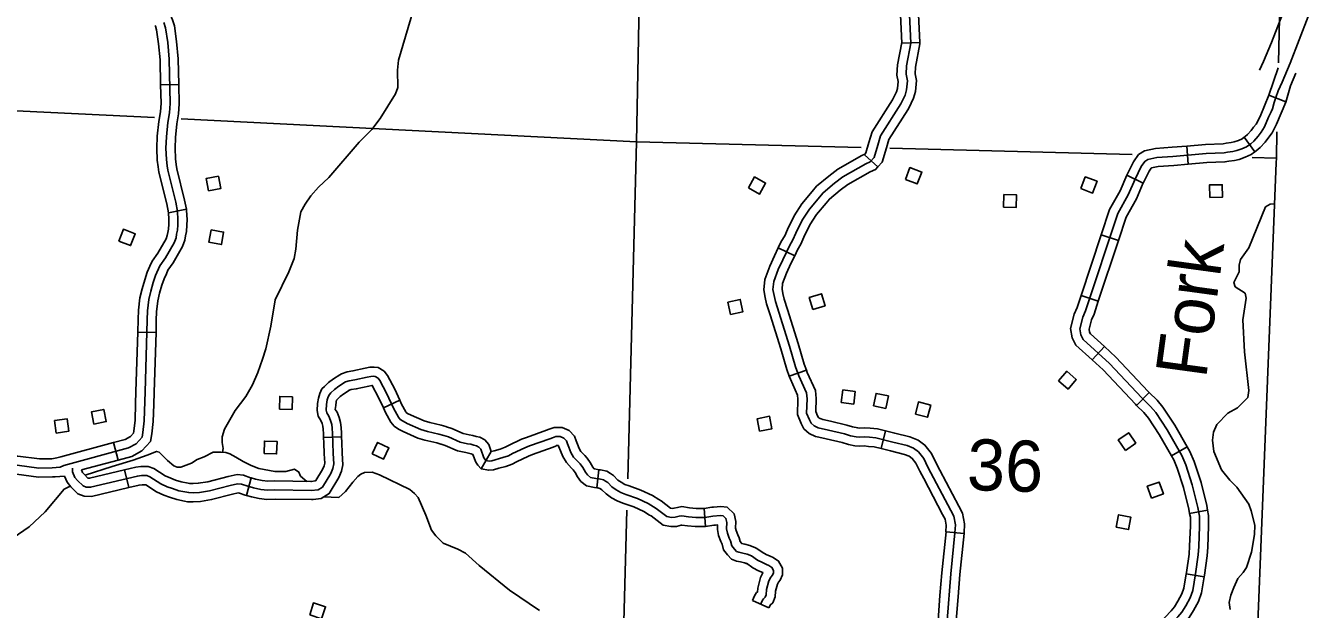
# Model space of a CAD drawing. Extents: x 653372 to 905732, y 627442 to 787275.
# Drawn here: x 864892 to 875496, y 641160 to 645981 of the extents above; entities that cross this region are included whole.
import ezdxf

# ---------------------------------------------------------------- set-up
doc = ezdxf.new("R2010")
doc.units = 0
for name, color, linetype in [('Level 2', 7, 'Continuous'), ('Level 32', 7, 'Continuous'), ('Level 35', 7, 'Continuous'), ('Level 45', 7, 'Continuous'), ('Level 5', 7, 'Continuous'), ('Level 56', 7, 'Continuous')]:
    doc.layers.add(name, color=color, linetype=linetype)

msp = doc.modelspace()

# ---------------------------------------------------------------- linework, layer by layer
at = {"layer": 'Level 2'}
for points in [[(875249, 645675), (875331, 649371)], [(875020, 639623), (875033, 639874), (875231, 644848), (875232, 644887), (875236, 645104)]]:
    msp.add_lwpolyline(points, dxfattribs=at)
at = {"layer": 'Level 32'}
for p, q in [((875310, 645351), (875170, 645406)), ((874504, 644837), (874491, 644986)), ((875054, 644938), (874967, 645060)), ((874131, 644680), (873996, 644746)), ((873927, 644206), (873784, 644254)), ((873760, 643705), (873618, 643752)), ((873811, 643330), (873710, 643220)), ((874181, 642951), (874076, 642844)), ((874494, 642503), (874364, 642429)), ((874663, 641978), (874515, 641952)), ((874635, 641428), (874487, 641452))]:
    msp.add_line(p, q, dxfattribs=at)
for points in [[(875093, 645614), (875125, 645684), (875191, 645843), (875340, 646226)], [(875248, 645443), (875279, 645513), (875346, 645672), (875496, 646057)], [(875248, 645633), (875170, 645406), (875098, 645231), (875064, 645167)], [(875309, 645348), (875348, 645483), (875392, 645588)], [(874651, 644925), (874799, 644930), (874828, 644935), (874871, 644942), (874904, 644949), (874947, 644964), (874985, 644981), (875020, 645006), (875046, 645028), (875082, 645067), (875106, 645100), (875133, 645145), (875167, 645225), (875190, 645270), (875200, 645295), (875215, 645346), (875228, 645386), (875248, 645443)], [(875309, 645348), (875234, 645166), (875196, 645096)], [(874967, 645060), (874974, 645065), (874994, 645082), (875024, 645115), (875043, 645141), (875064, 645167)], [(875054, 644938), (875066, 644946), (875098, 644974), (875140, 645019), (875169, 645059), (875196, 645096)], [(873996, 644746), (874051, 644856), (874091, 644916), (874142, 644947), (874233, 644966), (874371, 644976), (874491, 644986)], [(874491, 644986), (874647, 645000), (874792, 645005), (874816, 645009), (874858, 645015), (874884, 645021), (874919, 645033), (874948, 645046), (874967, 645060)], [(873616, 643426), (873607, 643477), (873632, 643574), (873655, 643626), (873922, 644430), (874008, 644584), (874064, 644713), (874115, 644818), (874144, 644860), (874170, 644876), (874244, 644892), (874377, 644901), (874651, 644925)], [(874504, 644837), (874656, 644850), (874806, 644855), (874840, 644861), (874885, 644868), (874924, 644876), (874975, 644894), (875023, 644916), (875054, 644938)], [(873784, 644254), (873853, 644461), (873940, 644617), (873996, 644745), (873997, 644746)], [(874131, 644680), (874180, 644780), (874197, 644805), (874199, 644806), (874254, 644817), (874383, 644826), (874504, 644837)], [(873927, 644206), (873991, 644400), (874075, 644551), (874132, 644682), (874131, 644680)], [(873618, 643752), (873784, 644254)], [(873760, 643705), (873927, 644206)], [(873710, 643220), (873574, 643343), (873545, 643401), (873530, 643480), (873561, 643599), (873585, 643653), (873618, 643752)], [(873811, 643330), (873695, 643436), (873688, 643450), (873684, 643474), (873704, 643550), (873725, 643599), (873760, 643705)], [(874590, 641678), (874597, 641847), (874596, 641929), (874583, 642002), (874537, 642187), (874483, 642354), (874450, 642430), (874328, 642642), (874234, 642786), (874191, 642836), (874120, 642906), (873853, 643191), (873635, 643389), (873616, 643426)], [(874181, 642951), (874173, 642958), (873906, 643244), (873811, 643330)], [(874076, 642844), (874066, 642854), (873800, 643137), (873710, 643220)], [(874494, 642503), (874392, 642682), (874294, 642831), (874246, 642887), (874181, 642951)], [(874364, 642429), (874264, 642603), (874174, 642740), (874136, 642785), (874076, 642844)], [(874515, 641952), (874509, 641986), (874465, 642167), (874413, 642327), (874383, 642396), (874364, 642429)], [(874663, 641978), (874656, 642017), (874610, 642208), (874553, 642381), (874517, 642463), (874494, 642503)], [(874487, 641452), (874489, 641464), (874511, 641616), (874515, 641681), (874522, 641849), (874521, 641922), (874515, 641952)], [(874635, 641428), (874637, 641441), (874661, 641601), (874665, 641674), (874672, 641846), (874671, 641936), (874663, 641978)], [(874036, 640581), (874026, 640621), (874027, 640642), (874034, 640684), (874045, 640703), (874071, 640733), (874417, 641098), (874450, 641136), (874483, 641189), (874519, 641256), (874541, 641315), (874563, 641452), (874586, 641609), (874590, 641678)], [(874260, 641041), (874361, 641148), (874390, 641181), (874418, 641226), (874451, 641287), (874468, 641334), (874487, 641452)], [(874368, 640938), (874472, 641047), (874511, 641092), (874548, 641151), (874588, 641225), (874614, 641296), (874635, 641428)]]:
    msp.add_lwpolyline(points, dxfattribs=at)
at = {"layer": 'Level 35'}
for points in [[(868111, 646162), (867974, 645696), (867965, 645612), (867968, 645470), (867950, 645418), (867822, 645215), (867753, 645123), (867650, 645019), (867398, 644727), (867312, 644648), (867249, 644574), (867202, 644505), (867168, 644444), (867140, 644291), (867126, 644134), (867112, 644057), (867069, 643947), (866956, 643716), (866920, 643499), (866878, 643312), (866850, 643225), (866812, 643115), (866767, 643014), (866713, 642917), (866625, 642801), (866536, 642649), (866516, 642586), (866516, 642537), (866524, 642487), (866519, 642458)], [(875213, 644509), (875180, 644505), (875142, 644484), (875004, 644145), (874936, 644048), (874925, 644003), (874925, 643948), (874879, 643859), (874890, 643824), (874974, 643770), (874982, 643731), (874956, 643552)], [(874956, 643552), (874968, 643288), (875005, 642967), (874997, 642910), (874911, 642824), (874830, 642780), (874739, 642687), (874713, 642624), (874703, 642556), (874716, 642464), (874779, 642313), (874847, 642228), (874906, 642168), (875003, 642028), (875024, 641973), (875053, 641854), (875050, 641778), (875027, 641632), (874985, 641506), (874958, 641465), (874914, 641415), (874879, 641341), (874856, 641277), (874842, 641217), (874850, 641158)], [(867216, 642217), (867164, 642261), (867151, 642294), (867115, 642317), (867043, 642298), (866952, 642297), (866821, 642322), (866755, 642347), (866689, 642382), (866629, 642418), (866579, 642444), (866547, 642456), (866506, 642459), (866442, 642457), (866368, 642420), (866309, 642398), (866262, 642367), (866176, 642335), (866145, 642334), (866117, 642345), (866065, 642390), (865997, 642458), (865974, 642464), (865897, 642433), (865781, 642391), (865607, 642340), (865383, 642268)], [(868200, 641938), (868138, 642084), (868106, 642118), (868069, 642149), (867818, 642271), (867757, 642292), (867694, 642289), (867664, 642277), (867639, 642257), (867596, 642209), (867537, 642134), (867481, 642083), (867417, 642085), (867358, 642088)], [(865261, 642178), (865210, 642153), (865053, 641964), (864920, 641842), (864745, 641719), (864638, 641666), (864473, 641608), (864359, 641595), (864205, 641603), (864129, 641620), (864040, 641661), (863889, 641828), (863841, 641866), (863784, 641892), (863671, 641910), (863530, 641922), (863412, 641930), (863277, 641980), (863140, 642096)], [(869139, 641149), (868892, 641318), (868640, 641521), (868529, 641624), (868465, 641656), (868343, 641707), (868284, 641767), (868248, 641814), (868200, 641938)]]:
    msp.add_lwpolyline(points, dxfattribs=at)
at = {"layer": 'Level 45'}
for p, q in [((872285, 645843), (872135, 645836)), ((866158, 645495), (866008, 645492)), ((871937, 644814), (871826, 644915)), ((866221, 644464), (866073, 644436)), ((871250, 644081), (871114, 644145)), ((865970, 643447), (865820, 643450)), ((871347, 643134), (871205, 643086)), ((867985, 642887), (867849, 642824)), ((872000, 642633), (871964, 642488)), ((865658, 642393), (865619, 642538)), ((867354, 642579), (867504, 642586)), ((868741, 642463), (868659, 642321)), ((865709, 642312), (865744, 642166)), ((869631, 642313), (869613, 642164)), ((866756, 642246), (866718, 642101)), ((870500, 641994), (870511, 641844)), ((872650, 641785), (872501, 641801)), ((871037, 641171), (870900, 641232))]:
    msp.add_line(p, q, dxfattribs=at)
for points in [[(872135, 645836), (872121, 646130), (872123, 646220), (872146, 646376)], [(872285, 645843), (872271, 646132), (872273, 646207), (872295, 646354)], [(872510, 641069), (872540, 641454), (872575, 641793), (872578, 641859), (872565, 641930), (872540, 641977), (872351, 642335), (872316, 642407), (872273, 642461), (872233, 642490), (872180, 642512), (872060, 642541), (871920, 642576), (871868, 642581), (871824, 642585), (871784, 642582), (871759, 642585), (871711, 642594), (871661, 642610), (871528, 642641), (871445, 642660), (871410, 642675), (871385, 642698), (871371, 642726), (871348, 642781), (871352, 642899), (871347, 642948), (871283, 643088), (871257, 643164), (871208, 643334), (871090, 643703), (871079, 643752), (871069, 643801), (871076, 643868), (871112, 643966), (871151, 644047), (871206, 644163), (871234, 644211), (871258, 644266), (871311, 644374), (871371, 644465), (871484, 644601), (871579, 644681), (871648, 644733), (871839, 644840), (871874, 644856), (871907, 644892), (871936, 644994), (871959, 645072), (872128, 645336), (872162, 645408), (872174, 645450), (872181, 645524), (872170, 645579), (872173, 645648), (872210, 645835), (872196, 646131)], [(866158, 645495), (866153, 645708), (866140, 645850), (866122, 645979), (866103, 646037), (866095, 646052)], [(865895, 643448), (865897, 643551), (865899, 643624), (865911, 643720), (865927, 643789), (865947, 643860), (865966, 643918), (866002, 643998), (866048, 644062), (866121, 644187), (866135, 644228), (866140, 644258), (866147, 644291), (866150, 644337), (866151, 644380), (866147, 644446), (866133, 644524), (866067, 644786), (866063, 644824), (866055, 644875), (866052, 644968), (866055, 645063), (866068, 645180), (866080, 645261), (866086, 645338), (866078, 645703), (866066, 645841), (866049, 645962), (866034, 646007)], [(865895, 643448), (865897, 643551), (865899, 643624), (865911, 643720), (865927, 643789), (865947, 643860), (865966, 643918), (866002, 643998), (866048, 644062), (866121, 644187), (866135, 644228), (866140, 644258), (866147, 644291), (866150, 644337), (866151, 644380), (866147, 644446), (866133, 644524), (866067, 644786), (866063, 644824), (866055, 644875), (866052, 644968), (866055, 645063), (866068, 645180), (866080, 645261), (866086, 645338), (866078, 645703), (866066, 645841), (866049, 645962), (866034, 646007)], [(866008, 645492), (866004, 645699), (865991, 645832), (865975, 645945), (865965, 645977), (865963, 645981)], [(872059, 645367), (872062, 645373), (872092, 645434), (872100, 645463), (872105, 645520), (872095, 645573), (872099, 645657), (872135, 645841), (872135, 645836)], [(872185, 645286), (872194, 645300), (872233, 645382), (872248, 645436), (872256, 645527), (872246, 645584), (872248, 645639), (872285, 645830), (872285, 645843)], [(865977, 644965), (865977, 644968), (865980, 645069), (865994, 645189), (866006, 645270), (866011, 645340), (866008, 645492)], [(866127, 644969), (866130, 645058), (866142, 645170), (866155, 645253), (866161, 645336), (866158, 645495)], [(871826, 644915), (871839, 644929), (871864, 645015), (871890, 645104), (872059, 645367)], [(871937, 644814), (871974, 644854), (872008, 644973), (872028, 645041), (872185, 645286)], [(866073, 644436), (866060, 644508), (865993, 644772), (865988, 644814), (865980, 644869), (865977, 644965)], [(866221, 644464), (866206, 644540), (866141, 644799), (866137, 644834), (866130, 644882), (866127, 644970)], [(871395, 644611), (871431, 644655), (871532, 644739), (871607, 644796), (871805, 644907), (871829, 644918), (871826, 644915)], [(871510, 644515), (871537, 644548), (871625, 644622), (871689, 644670), (871873, 644773), (871919, 644794), (871937, 644814)], [(871114, 644145), (871139, 644198), (871167, 644246), (871190, 644297), (871246, 644411), (871310, 644510), (871395, 644611)], [(865918, 643994), (865937, 644035), (865984, 644103), (866053, 644219), (866062, 644247), (866066, 644272), (866072, 644301), (866075, 644341), (866076, 644379), (866073, 644437), (866073, 644436)], [(866055, 643932), (866068, 643960), (866111, 644022), (866189, 644156), (866208, 644210), (866214, 644245), (866221, 644281), (866225, 644333), (866226, 644381), (866222, 644455), (866221, 644464)], [(871250, 644081), (871272, 644128), (871301, 644177), (871326, 644234), (871376, 644336), (871431, 644420), (871510, 644515)], [(871047, 643591), (871018, 643683), (871005, 643736), (870994, 643798), (871003, 643885), (871043, 643995), (871083, 644079), (871114, 644145)], [(871190, 643637), (871163, 643723), (871152, 643768), (871145, 643804), (871150, 643851), (871181, 643937), (871219, 644015), (871250, 644081)], [(865820, 643450), (865822, 643553), (865824, 643630), (865837, 643733), (865854, 643808), (865876, 643882), (865896, 643945), (865918, 643994)], [(865970, 643447), (865972, 643549), (865974, 643618), (865985, 643707), (865999, 643770), (866019, 643838), (866036, 643891), (866055, 643932)], [(871205, 643086), (871186, 643141), (871136, 643312), (871047, 643591)], [(871347, 643134), (871329, 643186), (871279, 643356), (871190, 643637)], [(864821, 642351), (865002, 642326), (865111, 642329), (865176, 642334), (865208, 642349), (865742, 642493), (865806, 642528), (865855, 642581), (865861, 642620), (865872, 642717), (865879, 642955), (865895, 643448)], [(865801, 642858), (865804, 642958), (865820, 643450)], [(865951, 642853), (865954, 642953), (865970, 643447)], [(867985, 642887), (867943, 642977), (867884, 643091), (867856, 643127), (867807, 643156), (867774, 643160), (867737, 643159), (867699, 643151), (867598, 643129), (867549, 643121), (867502, 643106), (867489, 643097)], [(869225, 642569), (869058, 642509), (869019, 642495), (868917, 642446), (868885, 642429), (868838, 642413), (868746, 642386), (868723, 642384), (868697, 642389), (868690, 642397), (868681, 642411), (868655, 642482), (868639, 642499), (868619, 642510), (868597, 642516), (868571, 642524), (868545, 642528), (868485, 642540), (868387, 642584), (868349, 642596), (868309, 642607), (868213, 642629), (868159, 642645), (868045, 642696), (868012, 642713), (867989, 642729), (867973, 642748), (867933, 642821), (867876, 642944), (867820, 643051), (867805, 643070), (867782, 643084), (867771, 643085), (867746, 643084), (867715, 643077), (867612, 643055), (867566, 643048), (867535, 643038), (867480, 643003), (867444, 642976), (867416, 642947), (867403, 642935), (867393, 642916), (867385, 642889), (867380, 642851), (867376, 642806), (867381, 642784), (867399, 642755), (867413, 642720), (867422, 642687), (867427, 642655), (867428, 642613), (867431, 642536), (867434, 642448), (867439, 642361), (867431, 642324), (867414, 642281), (867347, 642170), (867311, 642147), (867253, 642141), (866953, 642146), (866890, 642143), (866836, 642150), (866776, 642163), (866728, 642176), (866676, 642194), (866644, 642197), (866583, 642184), (866413, 642140), (866328, 642126), (866277, 642123), (866240, 642124), (866159, 642140), (866106, 642157), (866063, 642173), (866010, 642197), (865918, 642255), (865893, 642265), (865850, 642264), (865816, 642260), (865428, 642168), (865391, 642169), (865366, 642179), (865321, 642224), (865298, 642250), (865279, 642296), (865280, 642325)], [(867489, 643097), (867438, 643064), (867395, 643033), (867363, 643001), (867341, 642980), (867323, 642943), (867312, 642905), (867306, 642859), (867301, 642802), (867310, 642756), (867332, 642720), (867342, 642696), (867348, 642672), (867352, 642648), (867353, 642610), (867354, 642579)], [(871448, 642582), (871422, 642588), (871369, 642611), (871325, 642652), (871302, 642694), (871273, 642768), (871277, 642896), (871274, 642929), (871214, 643060), (871205, 643086)], [(871482, 642728), (871469, 642732), (871451, 642739), (871446, 642744), (871439, 642757), (871424, 642795), (871427, 642901), (871421, 642968), (871353, 643116), (871347, 643134)], [(867570, 642971), (867523, 642941), (867493, 642919), (867468, 642894), (867464, 642890), (867463, 642888), (867459, 642874), (867455, 642843), (867452, 642811), (867466, 642789), (867485, 642743), (867495, 642702), (867501, 642662), (867503, 642616), (867504, 642586)], [(867849, 642824), (867809, 642910), (867757, 643009), (867755, 643009), (867730, 643004), (867625, 642981), (867584, 642975), (867567, 642969), (867570, 642971)], [(865619, 642538), (865714, 642564), (865759, 642588), (865784, 642615), (865787, 642631), (865797, 642722), (865801, 642858)], [(865658, 642393), (865770, 642423), (865853, 642468), (865925, 642547), (865936, 642610), (865947, 642712), (865951, 642853)], [(868365, 642669), (868327, 642680), (868232, 642702), (868186, 642716), (868078, 642764), (868050, 642778), (868039, 642785), (868035, 642790), (868000, 642855), (867985, 642887)], [(868325, 642525), (868290, 642534), (868193, 642557), (868133, 642575), (868013, 642629), (867974, 642648), (867939, 642672), (867910, 642705), (867866, 642787), (867849, 642824)], [(868764, 642470), (868741, 642463), (868720, 642521), (868687, 642559), (868646, 642581), (868617, 642588), (868590, 642597), (868559, 642602), (868508, 642612), (868414, 642654), (868370, 642668), (868365, 642669)], [(869275, 642662), (869260, 642662), (869220, 642648), (869198, 642639), (869033, 642580), (868990, 642565), (868884, 642513), (868855, 642498), (868815, 642484), (868764, 642470)], [(869631, 642313), (869620, 642314), (869594, 642320), (869590, 642323), (869582, 642335), (869560, 642373), (869534, 642409), (869514, 642430), (869482, 642464), (869468, 642489), (869453, 642525), (869442, 642553), (869430, 642590), (869385, 642638), (869327, 642663), (869275, 642662)], [(872000, 642633), (871933, 642650), (871875, 642656), (871825, 642660), (871786, 642657), (871771, 642659), (871729, 642667), (871680, 642682), (871545, 642714), (871482, 642728)], [(872449, 642310), (872418, 642368), (872380, 642447), (872326, 642516), (872270, 642556), (872203, 642584), (872077, 642614), (872000, 642633)], [(865123, 642405), (865150, 642412), (865182, 642420), (865619, 642538)], [(867354, 642579), (867356, 642534), (867359, 642445), (867364, 642367), (867359, 642346), (867347, 642314), (867292, 642224), (867285, 642220), (867254, 642217)], [(867504, 642586), (867506, 642539), (867509, 642451), (867515, 642354), (867503, 642302), (867482, 642248), (867402, 642116), (867336, 642074), (867269, 642067)], [(868805, 642325), (868761, 642313), (868720, 642308), (868659, 642321), (868631, 642350), (868613, 642376), (868590, 642440), (868576, 642443), (868553, 642451), (868532, 642455), (868463, 642468), (868360, 642513), (868327, 642524), (868325, 642525)], [(870968, 641201), (870984, 641236), (870992, 641248), (871006, 641260), (871014, 641279), (871018, 641323), (871037, 641396), (871052, 641425), (871065, 641441), (871074, 641462), (871074, 641482), (871061, 641506), (871035, 641523), (871016, 641531), (870983, 641546), (870942, 641567), (870892, 641602), (870858, 641615), (870820, 641624), (870789, 641631), (870769, 641638), (870751, 641658), (870731, 641685), (870719, 641725), (870709, 641748), (870693, 641790), (870686, 641825), (870688, 641878), (870681, 641911), (870658, 641932), (870637, 641935), (870573, 641929), (870506, 641919), (870432, 641918), (870372, 641925), (870317, 641932), (870296, 641929), (870261, 641920), (870232, 641919), (870192, 641926), (870105, 641993), (870038, 642033), (869949, 642075), (869854, 642109), (869813, 642124), (869774, 642146), (869739, 642171), (869704, 642207), (869685, 642219), (869668, 642230), (869633, 642237), (869607, 642240), (869562, 642250), (869536, 642270), (869519, 642294), (869497, 642332), (869476, 642361), (869460, 642378), (869422, 642418), (869400, 642455), (869383, 642498), (869371, 642528), (869364, 642551), (869341, 642575), (869312, 642588), (869274, 642587), (869247, 642577), (869225, 642569)], [(871964, 642488), (871908, 642502), (871861, 642506), (871824, 642510), (871782, 642507), (871747, 642511), (871694, 642521), (871641, 642537), (871511, 642568), (871448, 642582)], [(864589, 642384), (864728, 642419), (864786, 642426), (864827, 642426), (865006, 642402), (865108, 642404), (865123, 642405)], [(869287, 642512), (869273, 642507), (869252, 642498), (869083, 642438), (869048, 642426), (868951, 642379), (868915, 642360), (868861, 642341), (868805, 642325)], [(869613, 642164), (869595, 642166), (869529, 642181), (869481, 642217), (869455, 642254), (869434, 642291), (869418, 642313), (869405, 642327), (869362, 642373), (869332, 642422), (869313, 642470), (869301, 642503), (869298, 642511), (869297, 642512), (869297, 642512), (869277, 642512)], [(872316, 642240), (872284, 642301), (872252, 642367), (872221, 642406), (872197, 642424), (872157, 642440), (872042, 642468), (871964, 642488)], [(865354, 642311), (865658, 642393)], [(865709, 642312), (865420, 642243), (865407, 642244), (865376, 642275), (865363, 642291), (865354, 642311)], [(866236, 642201), (866178, 642213), (866130, 642228), (866092, 642242), (866045, 642263), (865952, 642323), (865906, 642340), (865845, 642339), (865803, 642334), (865709, 642312)], [(870126, 642068), (870074, 642099), (869978, 642145), (869880, 642180), (869845, 642192), (869815, 642209), (869788, 642228), (869751, 642265), (869726, 642282), (869696, 642301), (869644, 642311), (869631, 642313)], [(872650, 641785), (872650, 641788), (872653, 641865), (872636, 641955), (872606, 642012), (872449, 642310)], [(864626, 642239), (864756, 642272), (864794, 642276), (864816, 642276), (864997, 642251), (865115, 642254), (865135, 642255)], [(865135, 642255), (865212, 642261)], [(865744, 642166), (865437, 642093), (865376, 642094), (865323, 642115), (865266, 642173), (865234, 642210), (865212, 642261)], [(866756, 642246), (866750, 642247), (866693, 642268), (866640, 642273), (866566, 642257), (866397, 642214), (866319, 642201), (866276, 642198), (866248, 642199), (866236, 642201)], [(867254, 642217), (867250, 642216), (866952, 642221), (866893, 642219), (866848, 642224), (866793, 642236), (866756, 642246)], [(872500, 641799), (872503, 641854), (872493, 641905), (872473, 641942), (872316, 642240)], [(866206, 642054), (866141, 642068), (866082, 642086), (866035, 642103), (865974, 642131), (865885, 642188), (865880, 642189), (865854, 642189), (865829, 642186), (865744, 642166)], [(866718, 642101), (866706, 642104), (866659, 642120), (866648, 642122), (866601, 642111), (866429, 642067), (866337, 642051), (866278, 642048), (866231, 642049), (866206, 642054)], [(867269, 642067), (867256, 642066), (866954, 642071), (866887, 642068), (866823, 642076), (866758, 642090), (866718, 642101)], [(870049, 641939), (870003, 641967), (869920, 642006), (869829, 642038), (869782, 642055), (869734, 642082), (869690, 642114), (869656, 642148), (869645, 642156), (869639, 642159), (869621, 642163), (869613, 642164)], [(870579, 642005), (870564, 642003), (870500, 641994), (870436, 641993), (870381, 641999), (870316, 642008), (870281, 642002), (870251, 641995), (870237, 641994), (870223, 641996), (870147, 642055), (870126, 642068)], [(870937, 641662), (870927, 641669), (870880, 641686), (870838, 641697), (870811, 641703), (870809, 641706), (870799, 641719), (870790, 641750), (870779, 641776), (870766, 641811), (870761, 641831), (870763, 641885), (870749, 641950), (870691, 642004), (870638, 642010), (870579, 642005)], [(870594, 641855), (870582, 641854), (870511, 641844), (870428, 641843), (870363, 641850), (870317, 641856), (870311, 641855), (870272, 641845), (870227, 641844), (870161, 641855), (870062, 641931), (870049, 641939)], [(870857, 641535), (870836, 641543), (870803, 641551), (870768, 641559), (870727, 641573), (870693, 641610), (870662, 641652), (870649, 641699), (870640, 641720), (870621, 641769), (870611, 641818), (870612, 641857), (870594, 641855)], [(872451, 641273), (872465, 641461), (872501, 641801)], [(872600, 641262), (872615, 641447), (872650, 641785)], [(871037, 641171), (871049, 641198), (871069, 641214), (871088, 641262), (871092, 641309), (871108, 641369), (871115, 641383), (871130, 641402), (871148, 641446), (871150, 641501), (871117, 641559), (871072, 641588), (871047, 641600), (871015, 641614), (870980, 641631), (870937, 641662)], [(870900, 641232), (870918, 641272), (870935, 641298), (870941, 641303), (870944, 641336), (870967, 641423), (870987, 641462), (870985, 641463), (870951, 641478), (870903, 641503), (870850, 641540)], [(872488, 640740), (872484, 640788), (872476, 640845), (872443, 640950), (872435, 641069), (872451, 641273)], [(872637, 640752), (872633, 640804), (872623, 640879), (872591, 640978), (872585, 641068), (872600, 641262)]]:
    msp.add_lwpolyline(points, dxfattribs=at)
at = {"layer": 'Level 5'}
for points in [[(869943, 645022), (869978, 646877)], [(865956, 645221), (864640, 645286)], [(869943, 645022), (866178, 645210)], [(869869, 642238), (869943, 645022)], [(871800, 644974), (869943, 645022)], [(874041, 644917), (872037, 644968)], [(875232, 644887), (875033, 644892)], [(869805, 639825), (869862, 641979)]]:
    msp.add_lwpolyline(points, dxfattribs=at)
at = {"layer": 'Level 56'}
for points in [[(872166, 644711), (872203, 644808), (872301, 644771), (872263, 644673)], [(866403, 644616), (866383, 644718), (866486, 644737), (866505, 644635)], [(870867, 644641), (870918, 644731), (871009, 644681), (870959, 644590)], [(873615, 644635), (873652, 644732), (873750, 644695), (873713, 644598)], [(874682, 644561), (874679, 644665), (874784, 644667), (874786, 644563)], [(872976, 644482), (872979, 644586), (873084, 644583), (873081, 644479)], [(865663, 644202), (865700, 644299), (865798, 644261), (865760, 644164)], [(866426, 644294), (866528, 644276), (866510, 644173), (866407, 644192)], [(870720, 643595), (870698, 643696), (870799, 643719), (870822, 643618)], [(871401, 643636), (871370, 643735), (871470, 643766), (871501, 643667)], [(873431, 643047), (873499, 643126), (873578, 643058), (873510, 642979)], [(871635, 642868), (871648, 642972), (871751, 642959), (871738, 642855)], [(871901, 642841), (871922, 642943), (872024, 642922), (872003, 642820)], [(866990, 642814), (866993, 642918), (867097, 642915), (867094, 642811)], [(872248, 642772), (872273, 642873), (872374, 642847), (872349, 642746)], [(865145, 642616), (865131, 642719), (865234, 642734), (865248, 642631)], [(865456, 642688), (865435, 642790), (865537, 642811), (865558, 642710)], [(870959, 642632), (870940, 642734), (871042, 642754), (871061, 642651)], [(866863, 642446), (866866, 642550), (866970, 642547), (866967, 642443)], [(867756, 642445), (867802, 642539), (867895, 642493), (867850, 642399)], [(873984, 642473), (873925, 642559), (874011, 642618), (874070, 642533)], [(874199, 642078), (874164, 642176), (874262, 642211), (874298, 642113)], [(873908, 641838), (873927, 641941), (874030, 641921), (874010, 641819)], [(867240, 641114), (867271, 641213), (867371, 641181), (867339, 641082)]]:
    msp.add_lwpolyline(points, close=True, dxfattribs=at)

# ---------------------------------------------------------------- texts
at = {"layer": 'Level 35'}
msp.add_text('Fork', height=422.4, rotation=82.2521, dxfattribs=at).set_placement((874650, 643059))
at = {"layer": 'Level 5'}
msp.add_text('36', height=422.4, rotation=358.28, dxfattribs=at).set_placement((872670, 642146))

doc.saveas('drawing.dxf')
